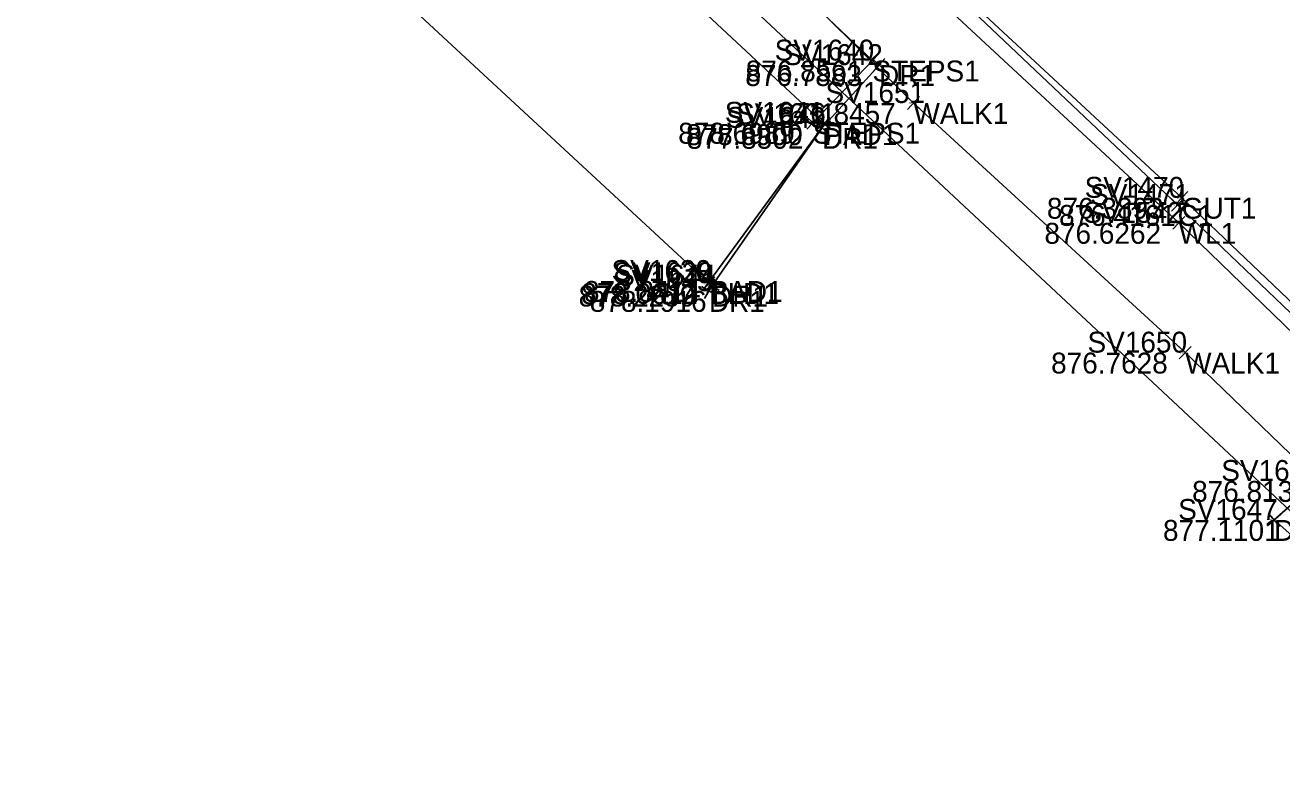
# Model space of a CAD drawing. Extents: x 1469677 to 1493262, y 375219 to 389293.
# Drawn here: x 1480246.6 to 1480318.7, y 379232.2 to 379275.1 of the extents above; entities that cross this region are included whole.
import ezdxf

# ---------------------------------------------------------------- set-up
doc = ezdxf.new("R2010")
doc.units = 0
for name, color, linetype in [('Border', 7, 'Continuous'), ('DR_X_Drive_Pipe', 7, 'Continuous'), ('DV_X_Lot_Line', 7, 'Continuous'), ('DV_X_Text', 7, 'Continuous'), ('GK_Visualization', 7, 'Continuous'), ('PNTELEV', 7, 'Continuous'), ('Property', 7, 'Continuous'), ('RD_P_Text', 7, 'Continuous'), ('RW_P_Esmt_SW', 7, 'Continuous'), ('SV_X_Mon_Cells_Found', 7, 'Continuous'), ('Text Border', 7, 'Continuous'), ('Text Street', 7, 'Continuous')]:
    doc.layers.add(name, color=color, linetype=linetype)

msp = doc.modelspace()

# ---------------------------------------------------------------- linework, layer by layer
at = {"layer": 'Border'}
msp.add_lwpolyline([(1480254.792, 379289.106), (1480285.841, 379260.341)], dxfattribs=at)
at = {"layer": 'DR_X_Drive_Pipe'}
msp.add_lwpolyline([(1480327.263, 379249.797), (1480312.798, 379263.799), (1480291.915, 379283.182), (1480274.385, 379298.987), (1480265.401, 379307.725), (1480264.495, 379308.458), (1480240.472, 379331.084), (1480234.677, 379335.863), (1480225.088, 379345.601), (1480208.322, 379361.342), (1480207.346, 379362.25), (1480199.528, 379369.768), (1480193.21, 379375.651), (1480182.823, 379385.139), (1480177.927, 379389.525), (1480169.423, 379398.321), (1480161.035, 379406.189), (1480144.924, 379421.019), (1480134.739, 379430.559), (1480121.485, 379441.998)], dxfattribs=at)
at = {"layer": 'DV_X_Lot_Line'}
msp.add_lwpolyline([(1480327.959, 379242.083), (1480313.163, 379256.356), (1480297.576, 379270.674), (1480283.951, 379284.205), (1480267.344, 379299.69), (1480258.509, 379307.782), (1480244.036, 379321.372), (1480229.243, 379335.021), (1480213.414, 379349.982), (1480196.806, 379366.202), (1480192.296, 379370.271), (1480186.385, 379375.802), (1480181.8, 379379.27), (1480179.258, 379381.212), (1480177.445, 379382.131), (1480174.921, 379382.868), (1480171.98, 379383.537), (1480169.491, 379383.403), (1480167.014, 379382.902), (1480162.891, 379380.83), (1480161.298, 379379.691), (1480158.915, 379377.808)], dxfattribs=at)
at = {"layer": 'PNTELEV'}
for p, q in [((1480294.859, 379273.454), (1480295.585, 379272.765)), ((1480295.566, 379273.472), (1480294.878, 379272.747)), ((1480295.222, 379273.109), (1480295.222, 379273.109)), ((1480295.974, 379272.513), (1480295.234, 379273.186)), ((1480295.94, 379273.219), (1480295.268, 379272.479)), ((1480295.604, 379272.849), (1480295.604, 379272.849)), ((1480297.944, 379270.336), (1480297.208, 379271.012)), ((1480297.238, 379270.306), (1480297.914, 379271.042)), ((1480297.576, 379270.674), (1480297.576, 379270.674)), ((1480292.165, 379269.194), (1480291.443, 379269.886)), ((1480292.15, 379269.901), (1480291.458, 379269.179)), ((1480291.804, 379269.54), (1480291.804, 379269.54)), ((1480292.7, 379268.912), (1480291.96, 379269.585)), ((1480292.666, 379269.619), (1480291.994, 379268.879)), ((1480292.058, 379269.755), (1480292.864, 379269.164)), ((1480292.166, 379269.056), (1480292.756, 379269.863)), ((1480292.33, 379269.249), (1480292.33, 379269.249)), ((1480292.461, 379269.459), (1480292.461, 379269.459)), ((1480313.332, 379264.891), (1480312.608, 379265.581)), ((1480312.625, 379264.874), (1480313.315, 379265.598)), ((1480313.095, 379264.48), (1480312.372, 379265.17)), ((1480312.388, 379264.463), (1480313.078, 379265.187)), ((1480312.97, 379265.236), (1480312.97, 379265.236)), ((1480313.157, 379263.452), (1480312.438, 379264.147)), ((1480312.45, 379263.44), (1480313.145, 379264.159)), ((1480312.733, 379264.825), (1480312.733, 379264.825)), ((1480312.798, 379263.799), (1480312.798, 379263.799)), ((1480285.47, 379260.758), (1480286.276, 379260.167)), ((1480285.474, 379260.681), (1480286.208, 379260.002)), ((1480286.181, 379260.708), (1480285.501, 379259.975)), ((1480285.578, 379260.06), (1480286.168, 379260.866)), ((1480286.302, 379260.611), (1480285.73, 379259.791)), ((1480286.269, 379259.642), (1480285.405, 379260.145)), ((1480286.088, 379260.326), (1480285.586, 379259.461)), ((1480286.426, 379259.915), (1480285.606, 379260.487)), ((1480285.837, 379259.893), (1480285.837, 379259.893)), ((1480285.841, 379260.341), (1480285.841, 379260.341)), ((1480285.873, 379260.463), (1480285.873, 379260.463)), ((1480286.016, 379260.201), (1480286.016, 379260.201)), ((1480313.523, 379256.009), (1480312.803, 379256.704)), ((1480312.816, 379255.997), (1480313.51, 379256.716)), ((1480313.163, 379256.356), (1480313.163, 379256.356)), ((1480318.646, 379247.087), (1480317.894, 379246.428)), ((1480318.6, 379246.382), (1480317.94, 379247.133)), ((1480318.27, 379246.758), (1480318.27, 379246.758))]:
    msp.add_line(p, q, dxfattribs=at)
at = {"layer": 'Property'}
msp.add_lwpolyline([(1480280.341, 379280.616), (1480283.659, 379284.091), (1480295.222, 379273.109), (1480291.804, 379269.54)], dxfattribs=at)
at = {"layer": 'RD_P_Text'}
for points in [[(1480327.862, 379250.385), (1480312.733, 379264.825), (1480299.577, 379277.28), (1480299.42, 379277.447), (1480285.033, 379290.826), (1480266.518, 379308.208), (1480264.058, 379310.698), (1480249.543, 379324.24)], [(1480328.343, 379250.587), (1480312.97, 379265.236), (1480299.564, 379277.688), (1480285.409, 379291.203), (1480266.888, 379308.553), (1480264.304, 379310.926), (1480249.8, 379324.506)]]:
    msp.add_lwpolyline(points, dxfattribs=at)
at = {"layer": 'SV_X_Mon_Cells_Found'}
msp.add_lwpolyline([(1477164.629, 382297.849), (1479615.888, 379904.59), (1480413.414, 379159.216)], dxfattribs=at)
at = {"layer": 'Text Border'}
for points in [[(1480295.604, 379272.849), (1480292.33, 379269.249), (1480286.016, 379260.201), (1480285.837, 379259.893)], [(1480320.818, 379248.994), (1480318.27, 379246.758), (1480329.685, 379236.628)]]:
    msp.add_lwpolyline(points, dxfattribs=at)
at = {"layer": 'Text Street'}
msp.add_lwpolyline([(1480285.873, 379260.463), (1480292.461, 379269.459), (1480263.894, 379296.102), (1480254.759, 379289.34)], dxfattribs=at)

# ---------------------------------------------------------------- texts
at = {"layer": 'DV_X_Text'}
for s, height, p in [('876.7883', 1.2, (1480287.923, 379271.649)), ('876.8561', 1.2, (1480287.954, 379271.909)), ('876.86', 0.06, (1480294.937, 379273.049)), ('876.79', 0.06, (1480295.323, 379272.789)), ('876.8457', 1.2, (1480289.866, 379269.474)), ('876.85', 0.06, (1480297.295, 379270.614)), ('878.6989', 1.2, (1480284.075, 379268.34)), ('878.6900', 1.2, (1480284.524, 379268.259)), ('877.8502', 1.2, (1480284.564, 379268.049)), ('878.70', 0.06, (1480291.52, 379269.48)), ('877.85', 0.06, (1480292.051, 379269.189)), ('878.69', 0.06, (1480292.179, 379269.399)), ('876.3893', 1.2, (1480305.232, 379264.036)), ('876.4161', 1.2, (1480305.929, 379263.625)), ('876.39', 0.06, (1480312.687, 379265.176)), ('876.42', 0.06, (1480312.452, 379264.765)), ('876.6262', 1.2, (1480305.088, 379262.599)), ('876.63', 0.06, (1480312.516, 379263.739)), ('878.2259', 1.2, (1480278.363, 379259.001)), ('878.0612', 1.2, (1480278.51, 379259.141)), ('878.8414', 1.2, (1480278.665, 379259.263)), ('878.1916', 1.2, (1480279.007, 379258.693)), ('878.06', 0.06, (1480285.551, 379260.281)), ('878.19', 0.06, (1480285.58, 379259.833)), ('878.84', 0.06, (1480285.593, 379260.403)), ('878.23', 0.06, (1480285.737, 379260.141)), ('876.7628', 1.2, (1480305.472, 379255.156)), ('876.76', 0.06, (1480312.879, 379256.296)), ('876.8139', 1.2, (1480313.562, 379247.794)), ('877.1101', 1.2, (1480311.891, 379245.558)), ('877.11', 0.06, (1480318.037, 379246.698))]:
    msp.add_text(s, height=height, dxfattribs=at).set_placement(p)
at = {"layer": 'GK_Visualization'}
for s, p in [('STEPS1', (1480295.222, 379271.909)), ('DR1', (1480295.604, 379271.649)), ('WALK1', (1480297.576, 379269.474)), ('STEPS1', (1480291.804, 379268.34)), ('DR1', (1480292.33, 379268.049)), ('PAD1', (1480292.461, 379268.259)), ('C1', (1480312.733, 379263.625)), ('GUT1', (1480312.97, 379264.036)), ('WL1', (1480312.798, 379262.599)), ('DR1', (1480285.837, 379258.693)), ('BLD1', (1480285.841, 379259.141)), ('PAD1', (1480285.873, 379259.263)), ('DR1', (1480286.016, 379259.001)), ('WALK1', (1480313.163, 379255.156)), ('DR1', (1480318.27, 379245.558))]:
    msp.add_text(s, height=1.2, dxfattribs=at).set_placement(p)
at = {"layer": 'RW_P_Esmt_SW'}
for s, height, p in [('SV1640', 1.2, (1480289.61, 379273.109)), ('SV1642', 1.2, (1480290.106, 379272.849)), ('SV1640', 0.06, (1480294.941, 379273.109)), ('SV1642', 0.06, (1480295.329, 379272.849)), ('SV1651', 1.2, (1480292.529, 379270.674)), ('SV1641', 1.2, (1480286.748, 379269.54)), ('SV1631', 1.2, (1480287.395, 379269.459)), ('SV1651', 0.06, (1480297.324, 379270.674)), ('SV1643', 1.2, (1480286.822, 379269.249)), ('SV1641', 0.06, (1480291.551, 379269.54)), ('SV1643', 0.06, (1480292.055, 379269.249)), ('SV1631', 0.06, (1480292.208, 379269.459)), ('SV1470', 1.2, (1480307.396, 379265.236)), ('SV1471', 1.2, (1480307.715, 379264.825)), ('SV1542', 1.2, (1480307.318, 379263.799)), ('SV1471', 0.06, (1480312.482, 379264.825)), ('SV1470', 0.06, (1480312.691, 379265.236)), ('SV1542', 0.06, (1480312.524, 379263.799)), ('SV1630', 1.2, (1480280.252, 379260.463)), ('SV1629', 1.2, (1480280.352, 379260.341)), ('SV1644', 1.2, (1480280.518, 379260.201)), ('SV1645', 1.2, (1480280.329, 379259.893)), ('SV1630', 0.06, (1480285.592, 379260.463)), ('SV1645', 0.06, (1480285.562, 379259.893)), ('SV1629', 0.06, (1480285.567, 379260.341)), ('SV1644', 0.06, (1480285.741, 379260.201)), ('SV1650', 1.2, (1480307.561, 379256.356)), ('SV1650', 0.06, (1480312.883, 379256.356)), ('SV1646', 1.2, (1480315.235, 379248.994)), ('SV1647', 1.2, (1480312.762, 379246.758)), ('SV1647', 0.06, (1480317.995, 379246.758))]:
    msp.add_text(s, height=height, dxfattribs=at).set_placement(p)

doc.saveas('drawing.dxf')
